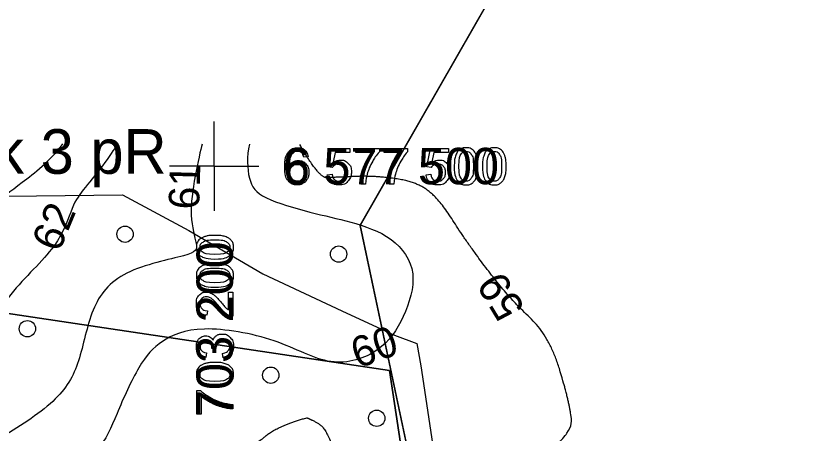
# Model space of a CAD drawing. Extents: x 700746 to 706058, y 6570320 to 6580460.
# Drawn here: x 703168.9 to 703295.4, y 6577458 to 6577523.5 of the extents above; entities that cross this region are included whole.
import ezdxf

# ---------------------------------------------------------------- set-up
doc = ezdxf.new("R2010")
doc.units = 0
for name, color, linetype in [('HALJASTUS', 7, 'Continuous'), ('HORISONTAAL-EH2000', 7, 'Continuous'), ('Kaitsevöönd', 7, 'Continuous'), ('Plokid', 7, 'Continuous'), ('VORK', 7, 'Continuous'), ('VWX2_MV_PLOKK', 7, 'Continuous')]:
    doc.layers.add(name, color=color, linetype=linetype)

msp = doc.modelspace()

# ---------------------------------------------------------------- linework, layer by layer
at = {"layer": 'HALJASTUS'}
for centre in [(703186.02, 6577489.31), (703219.53, 6577486.19), (703170.69, 6577474.49), (703208.88, 6577467.21), (703225.51, 6577460.45)]:
    msp.add_circle(centre, 1.28, dxfattribs=at)
at = {"layer": 'HORISONTAAL-EH2000'}
for points, degree in [([(703176.2, 6577503.47), (703174.17, 6577500.66), (703169.43, 6577497.01), (703165.06, 6577493.9), (703163.26, 6577490.56), (703160.22, 6577486.98), (703156.54, 6577479.51), (703153.45, 6577475.58), (703148.47, 6577470.71), (703143.97, 6577469.6), (703139.93, 6577469.62), (703137.76, 6577469.97), (703137.05, 6577466.38), (703136.65, 6577460.48), (703135.07, 6577455.08), (703133.68, 6577452.86), (703131.02, 6577447.39), (703126.27, 6577445.33), (703122.3, 6577446.66), (703119.95, 6577444.37), (703122.42, 6577442.88), (703122.65, 6577442.01)], 3), ([(703184.8, 6577503.45), (703184.6, 6577503.09), (703183.02, 6577500.64), (703179.49, 6577496.32), (703177.71, 6577494.06), (703175.91, 6577487.54), (703167.53, 6577480.19), (703162.42, 6577470.82), (703157.16, 6577466.65), (703151.52, 6577463.87), (703146.56, 6577458.82), (703141.29, 6577453.12), (703139.48, 6577449.9), (703139.66, 6577445.68), (703141.68, 6577436.52), (703142.33, 6577430.35), (703140.73, 6577425.84), (703138.03, 6577427.26), (703135.88, 6577426.44), (703135.19, 6577422.87), (703136.06, 6577418.37), (703137.79, 6577406.23), (703137.19, 6577396.22), (703137.55, 6577390.81), (703138.98, 6577378.08), (703139.98, 6577372.24), (703139.45, 6577367.22), (703137.7, 6577363.37), (703137.87, 6577362.3)], 3), ([(703198.1, 6577503.42), (703197.88, 6577502.64), (703196.96, 6577498.41), (703195.97, 6577492), (703197.49, 6577487.28), (703197.1, 6577486.12), (703185.07, 6577483.82), (703180.49, 6577477.9), (703179.01, 6577468.93), (703175.74, 6577463.21), (703165.99, 6577456.84), (703157.1, 6577452.38), (703150.8, 6577449.44), (703145.99, 6577444.34), (703144.5, 6577438.05), (703145.27, 6577425.7), (703146.37, 6577414.9), (703148.1, 6577397.91), (703148.43, 6577387.21), (703144.21, 6577382.4), (703141.26, 6577370.65), (703139.58, 6577363.98), (703141.31, 6577355.92), (703141.37, 6577349.33), (703141.37, 6577342.26)], 3), ([(703205.56, 6577503.41), (703205.08, 6577501.57), (703205.27, 6577497.53), (703207.11, 6577495), (703215.43, 6577492.57), (703221.22, 6577491.39), (703228.27, 6577489.05), (703232.19, 6577483.39), (703229.84, 6577476.06), (703226.35, 6577470.73), (703218.33, 6577468.06), (703210.18, 6577473.07), (703197.3, 6577475.25), (703191.44, 6577472.6), (703188.3, 6577469.27), (703184.43, 6577460.63), (703182.5, 6577455.46), (703174.39, 6577449.78), (703166.43, 6577446.07), (703158.88, 6577438.43), (703155.12, 6577429.58), (703154.13, 6577417.48), (703156.83, 6577408.34), (703159.37, 6577396.28), (703165.18, 6577390.98), (703171.67, 6577391.65), (703174.32, 6577389.18), (703175.11, 6577384.06), (703170.39, 6577380.4), (703161.06, 6577379.02), (703157.46, 6577377.11), (703156.34, 6577379.84), (703154.13, 6577386.21), (703152.07, 6577388.76), (703150.84, 6577383.07), (703151.89, 6577377.76), (703151.26, 6577371.54), (703149.55, 6577364.98), (703145.58, 6577362.3), (703143.06, 6577360.82), (703142.67, 6577351.6), (703143.59, 6577342.6), (703144.85, 6577332.59), (703144.85, 6577318.38)], 3), ([(703146.19, 6577309.16), (703146.56, 6577317.49), (703146.33, 6577327.97), (703145.43, 6577338.29), (703146.1, 6577345.42), (703151.74, 6577348.31), (703153.24, 6577353.58), (703154.58, 6577359.79), (703157.62, 6577363), (703163.72, 6577363.91), (703168.48, 6577368.18), (703177.58, 6577373.34), (703185.89, 6577376.02), (703196.73, 6577375.96), (703202.68, 6577374.93), (703205.44, 6577371.96), (703208.05, 6577367.63), (703213.25, 6577364.74), (703221.39, 6577365.93), (703227.95, 6577371.5), (703236.44, 6577374.91), (703242.2, 6577374.06), (703249.58, 6577368.31), (703255.97, 6577356), (703260.61, 6577352.3), (703266.98, 6577351.56), (703269.95, 6577356.1), (703274.1, 6577363.41), (703273.26, 6577370.64), (703268.71, 6577379.84), (703268.23, 6577387.32), (703269.38, 6577394.75), (703266.3, 6577396.81), (703259.12, 6577399.15), (703251.06, 6577398.05), (703243.43, 6577403.25), (703237.91, 6577412.03), (703234.17, 6577418.45), (703232.38, 6577428.18), (703234.41, 6577435.88), (703239.15, 6577444.27), (703243.34, 6577448.71), (703256.29, 6577457.68), (703255.84, 6577462.78), (703252.56, 6577473.46), (703246.32, 6577479.21), (703239.54, 6577488.15), (703235.32, 6577494.87), (703231.56, 6577497.6), (703225, 6577498.49), (703218.97, 6577498.23), (703216.44, 6577498.08), (703213.44, 6577503.37)], 2), ([(703214.53, 6577460.54), (703209.8, 6577459.18), (703206.43, 6577456.21), (703196.97, 6577452.14), (703191.56, 6577445.77), (703189.37, 6577438.13), (703184.68, 6577427.92), (703179.91, 6577418.87), (703182.33, 6577411.78), (703183.18, 6577400.86), (703183.14, 6577387.41), (703185.53, 6577382.58), (703190.8, 6577380.98), (703197.9, 6577380.9), (703203.3, 6577380.39), (703210.97, 6577376), (703216.37, 6577376.17), (703218.88, 6577383.76), (703223.14, 6577390.21), (703227.47, 6577397.35), (703231.61, 6577401.55), (703230.68, 6577413.82), (703226.46, 6577430.42), (703224.51, 6577441.2), (703219.9, 6577452.37), (703217.56, 6577458.82), (703215.63, 6577460.1), (703214.53, 6577460.54)], 2)]:
    msp.add_open_spline(points, degree=degree, dxfattribs=at)
at = {"layer": 'Kaitsevöönd'}
msp.add_lwpolyline([(703127.19, 6577494.83), (703185.62, 6577495.49), (703196.04, 6577489.87), (703207.63, 6577483.08), (703220.04, 6577477.29), (703228.32, 6577473.48), (703231.79, 6577472.16), (703232.45, 6577468.68), (703247.18, 6577370.54), (703286.24, 6577112.68), (703289.39, 6577091.83), (703290.88, 6577082.39), (703291.54, 6577081.57), (703294.02, 6577077.59), (703294.35, 6577076.93), (703295.84, 6577071.97), (703299.98, 6577052.27), (703300.31, 6577050.95), (703311.4, 6576985.08)], dxfattribs=at)
at = {"layer": 'Plokid'}
msp.add_lwpolyline([(703124.56, 6577445.96), (703074.89, 6577705.02), (703364.86, 6577738.29), (703222.85, 6577490.69), (703314.21, 6577060.22), (703296.17, 6577067.83), (703262.59, 6577090.29)], dxfattribs=at)
msp.add_lwpolyline([(703227.51, 6577467.94), (703159.27, 6577478.11), (703190.35, 6577260.36), (703197.29, 6577193.81), (703203.81, 6577180.11), (703279.95, 6577121.8)], close=True, dxfattribs=at)
at = {"layer": 'VORK'}
for q in [(703200, 6577507), (703200, 6577507), (703200, 6577507), (703200, 6577507), (703193, 6577500), (703193, 6577500), (703207, 6577500), (703200, 6577493), (703207, 6577500), (703200, 6577493)]:
    msp.add_line((703200, 6577500), q, dxfattribs=at)
for points in [[(703218.53, 6577499.76), (703217.88, 6577499.85), (703218.43, 6577502.77), (703221.26, 6577502.77), (703221.26, 6577502.11), (703218.99, 6577502.11), (703218.68, 6577500.58)], [(703222.23, 6577502.1), (703222.23, 6577502.77), (703225.92, 6577502.77), (703225.92, 6577502.23)], [(703225.02, 6577502.1), (703222.23, 6577502.1)], [(703226.65, 6577502.1), (703226.65, 6577502.77), (703230.34, 6577502.77), (703230.34, 6577502.23)], [(703229.44, 6577502.1), (703226.65, 6577502.1)], [(703234.03, 6577499.76), (703233.37, 6577499.85), (703233.92, 6577502.77), (703236.76, 6577502.77), (703236.76, 6577502.11), (703234.48, 6577502.11), (703234.17, 6577500.58)], [(703214.75, 6577501.45), (703214.05, 6577501.39)], [(703217.75, 6577498.64), (703218.49, 6577498.7)], [(703233.24, 6577498.64), (703233.98, 6577498.7)], [(703223.74, 6577497.15), (703223.02, 6577497.15)], [(703228.17, 6577497.15), (703227.45, 6577497.15)], [(703202.25, 6577480.24), (703202.93, 6577480.24), (703202.93, 6577476.47)], [(703202.25, 6577477.44), (703202.25, 6577480.24)], [(703198.93, 6577477.32), (703198.85, 6577476.6)], [(703200.22, 6577471.31), (703199.61, 6577471.39)], [(703198.81, 6577470.7), (703198.68, 6577470)], [(703201.41, 6577469.93), (703201.32, 6577470.63)], [(703197.97, 6577461.12), (703197.3, 6577461.12), (703197.3, 6577464.81), (703197.85, 6577464.81)], [(703197.97, 6577463.91), (703197.97, 6577461.12)], [(703202.93, 6577462.63), (703202.93, 6577461.91)]]:
    msp.add_lwpolyline(points, dxfattribs=at)
for points in [[(703214.05, 6577501.39), (703213.96, 6577501.81), (703213.79, 6577502), (703213.51, 6577502.3), (703213.09, 6577502.3), (703212.75, 6577502.3), (703212.5, 6577502.11), (703212.17, 6577501.87), (703211.98, 6577501.41), (703211.79, 6577500.94), (703211.78, 6577500.09), (703212.03, 6577500.47), (703212.4, 6577500.66), (703212.76, 6577500.85), (703213.16, 6577500.85), (703213.87, 6577500.85), (703214.36, 6577500.33), (703214.85, 6577499.82), (703214.85, 6577499), (703214.85, 6577498.46), (703214.62, 6577498), (703214.39, 6577497.54), (703213.98, 6577497.3), (703213.58, 6577497.05), (703213.06, 6577497.05), (703212.19, 6577497.05), (703211.64, 6577497.7), (703211.08, 6577498.34), (703211.08, 6577499.82), (703211.08, 6577501.47), (703211.69, 6577502.22), (703212.23, 6577502.87), (703213.13, 6577502.87), (703213.8, 6577502.87), (703214.23, 6577502.49), (703214.66, 6577502.11), (703214.75, 6577501.45)], [(703237.67, 6577499.96), (703237.67, 6577500.97), (703237.88, 6577501.59), (703238.09, 6577502.2), (703238.5, 6577502.54), (703238.91, 6577502.87), (703239.53, 6577502.87), (703239.99, 6577502.87), (703240.33, 6577502.69), (703240.68, 6577502.5), (703240.91, 6577502.15), (703241.13, 6577501.8), (703241.26, 6577501.31), (703241.39, 6577500.81), (703241.39, 6577499.96), (703241.39, 6577498.96), (703241.18, 6577498.34), (703240.97, 6577497.72), (703240.56, 6577497.39), (703240.15, 6577497.05), (703239.53, 6577497.05), (703238.71, 6577497.05), (703238.24, 6577497.64), (703237.67, 6577498.35), (703237.67, 6577499.96)], [(703242.1, 6577499.96), (703242.1, 6577500.97), (703242.31, 6577501.59), (703242.51, 6577502.2), (703242.92, 6577502.54), (703243.33, 6577502.87), (703243.96, 6577502.87), (703244.41, 6577502.87), (703244.76, 6577502.69), (703245.11, 6577502.5), (703245.33, 6577502.15), (703245.56, 6577501.8), (703245.69, 6577501.31), (703245.81, 6577500.81), (703245.81, 6577499.96), (703245.81, 6577498.96), (703245.61, 6577498.34), (703245.4, 6577497.72), (703244.99, 6577497.39), (703244.58, 6577497.05), (703243.96, 6577497.05), (703243.13, 6577497.05), (703242.66, 6577497.64), (703242.1, 6577498.35), (703242.1, 6577499.96)], [(703223.02, 6577497.15), (703223.03, 6577497.82), (703223.29, 6577498.77), (703223.54, 6577499.73), (703224.01, 6577500.61), (703224.48, 6577501.49), (703225.02, 6577502.1)], [(703225.92, 6577502.23), (703225.37, 6577501.65), (703224.84, 6577500.69), (703224.3, 6577499.73), (703224.01, 6577498.71), (703223.8, 6577498), (703223.74, 6577497.15)], [(703227.45, 6577497.15), (703227.46, 6577497.82), (703227.71, 6577498.77), (703227.97, 6577499.73), (703228.44, 6577500.61), (703228.91, 6577501.49), (703229.44, 6577502.1)], [(703230.34, 6577502.23), (703229.8, 6577501.65), (703229.26, 6577500.69), (703228.73, 6577499.73), (703228.44, 6577498.71), (703228.23, 6577498), (703228.17, 6577497.15)], [(703238.39, 6577499.96), (703238.39, 6577498.55), (703238.72, 6577498.09), (703239.05, 6577497.63), (703239.53, 6577497.63), (703240.01, 6577497.63), (703240.34, 6577498.09), (703240.67, 6577498.56), (703240.67, 6577499.96), (703240.67, 6577501.37), (703240.34, 6577501.83), (703240.01, 6577502.29), (703239.52, 6577502.29), (703239.04, 6577502.29), (703238.75, 6577501.88), (703238.39, 6577501.36), (703238.39, 6577499.96)], [(703242.82, 6577499.96), (703242.82, 6577498.55), (703243.15, 6577498.09), (703243.48, 6577497.63), (703243.96, 6577497.63), (703244.44, 6577497.63), (703244.76, 6577498.09), (703245.09, 6577498.56), (703245.09, 6577499.96), (703245.09, 6577501.37), (703244.77, 6577501.83), (703244.44, 6577502.29), (703243.95, 6577502.29), (703243.47, 6577502.29), (703243.18, 6577501.88), (703242.82, 6577501.36), (703242.82, 6577499.96)], [(703218.68, 6577500.58), (703219.2, 6577500.93), (703219.76, 6577500.93), (703220.51, 6577500.93), (703221.02, 6577500.41), (703221.53, 6577499.9), (703221.53, 6577499.08), (703221.53, 6577498.31), (703221.08, 6577497.75), (703220.53, 6577497.05), (703219.58, 6577497.05), (703218.81, 6577497.05), (703218.31, 6577497.49), (703217.82, 6577497.92), (703217.75, 6577498.64)], [(703218.49, 6577498.7), (703218.57, 6577498.17), (703218.86, 6577497.9), (703219.16, 6577497.63), (703219.58, 6577497.63), (703220.09, 6577497.63), (703220.44, 6577498.01), (703220.79, 6577498.39), (703220.79, 6577499.02), (703220.79, 6577499.62), (703220.45, 6577499.97), (703220.12, 6577500.32), (703219.57, 6577500.32), (703219.23, 6577500.32), (703218.96, 6577500.16), (703218.69, 6577500.01), (703218.53, 6577499.76)], [(703234.17, 6577500.58), (703234.69, 6577500.93), (703235.25, 6577500.93), (703236, 6577500.93), (703236.51, 6577500.41), (703237.02, 6577499.9), (703237.02, 6577499.08), (703237.02, 6577498.31), (703236.57, 6577497.75), (703236.03, 6577497.05), (703235.08, 6577497.05), (703234.3, 6577497.05), (703233.81, 6577497.49), (703233.31, 6577497.92), (703233.24, 6577498.64)], [(703233.98, 6577498.7), (703234.06, 6577498.17), (703234.36, 6577497.9), (703234.65, 6577497.63), (703235.08, 6577497.63), (703235.58, 6577497.63), (703235.93, 6577498.01), (703236.28, 6577498.39), (703236.28, 6577499.02), (703236.28, 6577499.62), (703235.95, 6577499.97), (703235.61, 6577500.32), (703235.06, 6577500.32), (703234.72, 6577500.32), (703234.45, 6577500.16), (703234.18, 6577500.01), (703234.03, 6577499.76)], [(703211.89, 6577499), (703211.89, 6577498.63), (703212.04, 6577498.3), (703212.19, 6577497.97), (703212.47, 6577497.8), (703212.74, 6577497.63), (703213.05, 6577497.63), (703213.49, 6577497.63), (703213.81, 6577497.98), (703214.13, 6577498.34), (703214.13, 6577498.96), (703214.13, 6577499.55), (703213.82, 6577499.89), (703213.5, 6577500.23), (703213.02, 6577500.23), (703212.55, 6577500.23), (703212.22, 6577499.89), (703211.89, 6577499.55), (703211.89, 6577499)], [(703200.12, 6577485.42), (703199.11, 6577485.42), (703198.49, 6577485.62), (703197.87, 6577485.83), (703197.54, 6577486.24), (703197.2, 6577486.65), (703197.2, 6577487.27), (703197.2, 6577487.73), (703197.39, 6577488.08), (703197.57, 6577488.43), (703197.92, 6577488.65), (703198.27, 6577488.88), (703198.77, 6577489), (703199.27, 6577489.13), (703200.12, 6577489.13), (703201.12, 6577489.13), (703201.74, 6577488.93), (703202.35, 6577488.72), (703202.69, 6577488.31), (703203.02, 6577487.9), (703203.02, 6577487.27), (703203.02, 6577486.45), (703202.43, 6577485.98), (703201.72, 6577485.42), (703200.12, 6577485.42)], [(703200.12, 6577486.14), (703201.52, 6577486.14), (703201.99, 6577486.47), (703202.45, 6577486.79), (703202.45, 6577487.27), (703202.45, 6577487.76), (703201.98, 6577488.08), (703201.52, 6577488.41), (703200.12, 6577488.41), (703198.71, 6577488.41), (703198.25, 6577488.08), (703197.78, 6577487.76), (703197.78, 6577487.27), (703197.78, 6577486.79), (703198.19, 6577486.5), (703198.71, 6577486.14), (703200.12, 6577486.14)], [(703200.12, 6577480.99), (703199.11, 6577480.99), (703198.49, 6577481.2), (703197.87, 6577481.41), (703197.54, 6577481.82), (703197.2, 6577482.23), (703197.2, 6577482.85), (703197.2, 6577483.31), (703197.39, 6577483.65), (703197.57, 6577484), (703197.92, 6577484.22), (703198.27, 6577484.45), (703198.77, 6577484.58), (703199.27, 6577484.7), (703200.12, 6577484.7), (703201.12, 6577484.7), (703201.74, 6577484.5), (703202.35, 6577484.29), (703202.69, 6577483.88), (703203.02, 6577483.47), (703203.02, 6577482.85), (703203.02, 6577482.02), (703202.43, 6577481.55), (703201.72, 6577480.99), (703200.12, 6577480.99)], [(703200.12, 6577481.71), (703201.52, 6577481.71), (703201.99, 6577482.04), (703202.45, 6577482.37), (703202.45, 6577482.85), (703202.45, 6577483.33), (703201.98, 6577483.66), (703201.52, 6577483.98), (703200.12, 6577483.98), (703198.71, 6577483.98), (703198.25, 6577483.66), (703197.78, 6577483.33), (703197.78, 6577482.84), (703197.78, 6577482.36), (703198.19, 6577482.07), (703198.71, 6577481.71), (703200.12, 6577481.71)], [(703198.85, 6577476.6), (703198.05, 6577476.68), (703197.63, 6577477.16), (703197.2, 6577477.64), (703197.2, 6577478.45), (703197.2, 6577479.27), (703197.66, 6577479.75), (703198.11, 6577480.23), (703198.79, 6577480.23), (703199.13, 6577480.23), (703199.46, 6577480.09), (703199.79, 6577479.95), (703200.15, 6577479.63), (703200.52, 6577479.3), (703201.16, 6577478.55), (703201.69, 6577477.92), (703201.87, 6577477.74), (703202.06, 6577477.56), (703202.25, 6577477.44)], [(703202.93, 6577476.47), (703202.67, 6577476.46), (703202.44, 6577476.55), (703202.05, 6577476.7), (703201.68, 6577477.01), (703201.31, 6577477.33), (703200.82, 6577477.93), (703200.06, 6577478.86), (703199.61, 6577479.18), (703199.17, 6577479.51), (703198.77, 6577479.51), (703198.35, 6577479.51), (703198.07, 6577479.21), (703197.78, 6577478.91), (703197.78, 6577478.44), (703197.78, 6577477.93), (703198.09, 6577477.63), (703198.39, 6577477.33), (703198.93, 6577477.32)], [(703198.68, 6577470), (703197.98, 6577470.13), (703197.59, 6577470.58), (703197.2, 6577471.04), (703197.2, 6577471.71), (703197.2, 6577472.18), (703197.4, 6577472.57), (703197.6, 6577472.97), (703197.95, 6577473.17), (703198.3, 6577473.38), (703198.68, 6577473.38), (703199.05, 6577473.38), (703199.36, 6577473.18), (703199.66, 6577472.99), (703199.84, 6577472.6), (703199.95, 6577473.1), (703200.32, 6577473.38), (703200.69, 6577473.66), (703201.24, 6577473.66), (703201.98, 6577473.66), (703202.5, 6577473.12), (703203.02, 6577472.57), (703203.02, 6577471.74), (703203.02, 6577470.99), (703202.57, 6577470.49), (703202.13, 6577470), (703201.41, 6577469.93)], [(703199.61, 6577471.39), (703199.62, 6577471.46), (703199.62, 6577471.5), (703199.62, 6577471.95), (703199.39, 6577472.3), (703199.15, 6577472.66), (703198.67, 6577472.66), (703198.28, 6577472.66), (703198.03, 6577472.4), (703197.78, 6577472.14), (703197.78, 6577471.73), (703197.78, 6577471.32), (703198.04, 6577471.05), (703198.29, 6577470.78), (703198.81, 6577470.7)], [(703201.32, 6577470.63), (703201.92, 6577470.75), (703202.18, 6577471.04), (703202.44, 6577471.33), (703202.44, 6577471.74), (703202.44, 6577472.24), (703202.1, 6577472.58), (703201.76, 6577472.92), (703201.25, 6577472.92), (703200.77, 6577472.92), (703200.46, 6577472.6), (703200.15, 6577472.29), (703200.15, 6577471.8), (703200.15, 6577471.6), (703200.22, 6577471.31)], [(703200.12, 6577465.5), (703199.11, 6577465.5), (703198.49, 6577465.71), (703197.87, 6577465.91), (703197.54, 6577466.32), (703197.2, 6577466.73), (703197.2, 6577467.35), (703197.2, 6577467.81), (703197.39, 6577468.16), (703197.57, 6577468.51), (703197.92, 6577468.73), (703198.27, 6577468.96), (703198.77, 6577469.08), (703199.27, 6577469.21), (703200.12, 6577469.21), (703201.12, 6577469.21), (703201.74, 6577469.01), (703202.35, 6577468.8), (703202.69, 6577468.39), (703203.02, 6577467.98), (703203.02, 6577467.35), (703203.02, 6577466.53), (703202.43, 6577466.06), (703201.72, 6577465.5), (703200.12, 6577465.5)], [(703200.12, 6577466.22), (703201.52, 6577466.22), (703201.99, 6577466.55), (703202.45, 6577466.87), (703202.45, 6577467.35), (703202.45, 6577467.84), (703201.98, 6577468.16), (703201.52, 6577468.49), (703200.12, 6577468.49), (703198.71, 6577468.49), (703198.25, 6577468.16), (703197.78, 6577467.84), (703197.78, 6577467.35), (703197.78, 6577466.87), (703198.19, 6577466.58), (703198.71, 6577466.22), (703200.12, 6577466.22)], [(703197.85, 6577464.81), (703198.42, 6577464.26), (703199.39, 6577463.73), (703200.35, 6577463.19), (703201.36, 6577462.9), (703202.08, 6577462.69), (703202.93, 6577462.63)], [(703202.93, 6577461.91), (703202.25, 6577461.92), (703201.3, 6577462.18), (703200.35, 6577462.43), (703199.46, 6577462.9), (703198.58, 6577463.37), (703197.97, 6577463.91)]]:
    msp.add_open_spline(points, degree=3, dxfattribs=at)
at = {"layer": 'VWX2_MV_PLOKK'}
for points in [[(703222.9, 6577490.69), (703314.13, 6577060.15), (703296.09, 6577067.87), (703170.22, 6577152.1), (703125.37, 6577441.7), (703121.85, 6577464.43), (703121.06, 6577464.52), (703074.97, 6577705.03), (703364.79, 6577738.24)], [(703159.27, 6577478.11), (703227.51, 6577467.94), (703279.95, 6577121.8), (703261.77, 6577136.33), (703203.81, 6577180.11), (703197.29, 6577193.81), (703190.35, 6577260.36)], [(703159.27, 6577478.11), (703227.51, 6577467.94), (703279.95, 6577121.8), (703261.77, 6577136.33), (703203.81, 6577180.11), (703197.29, 6577193.81), (703190.35, 6577260.36)], [(703203.81, 6577180.11), (703261.77, 6577136.33), (703279.95, 6577121.8), (703227.51, 6577467.94), (703159.27, 6577478.11), (703190.35, 6577260.36), (703197.29, 6577193.81)]]:
    msp.add_lwpolyline(points, close=True, dxfattribs=at)

# ---------------------------------------------------------------- texts
at = {"layer": 'HORISONTAAL-EH2000'}
for s, rotation, p in [('61', 88.3356, (703197.63, 6577493.15)), ('62', 67.4228, (703175.65, 6577486.31)), ('59', 121.1415, (703248.86, 6577477.71)), ('60', 19.7323, (703222.54, 6577468.21))]:
    msp.add_text(s, height=4.8, rotation=rotation, dxfattribs=at).set_placement(p)
at = {"layer": 'Plokid'}
msp.add_text('Plokk 3 pR', height=7, dxfattribs=at).set_placement((703147.28, 6577498.78))
at = {"layer": 'VORK'}
msp.add_text('6 577 500', height=5.7, dxfattribs=at).set_placement((703210.78, 6577497.15))
msp.add_text(' 703 200 ', height=5.7, rotation=90, dxfattribs=at).set_placement((703202.93, 6577458.53))

doc.saveas('drawing.dxf')
